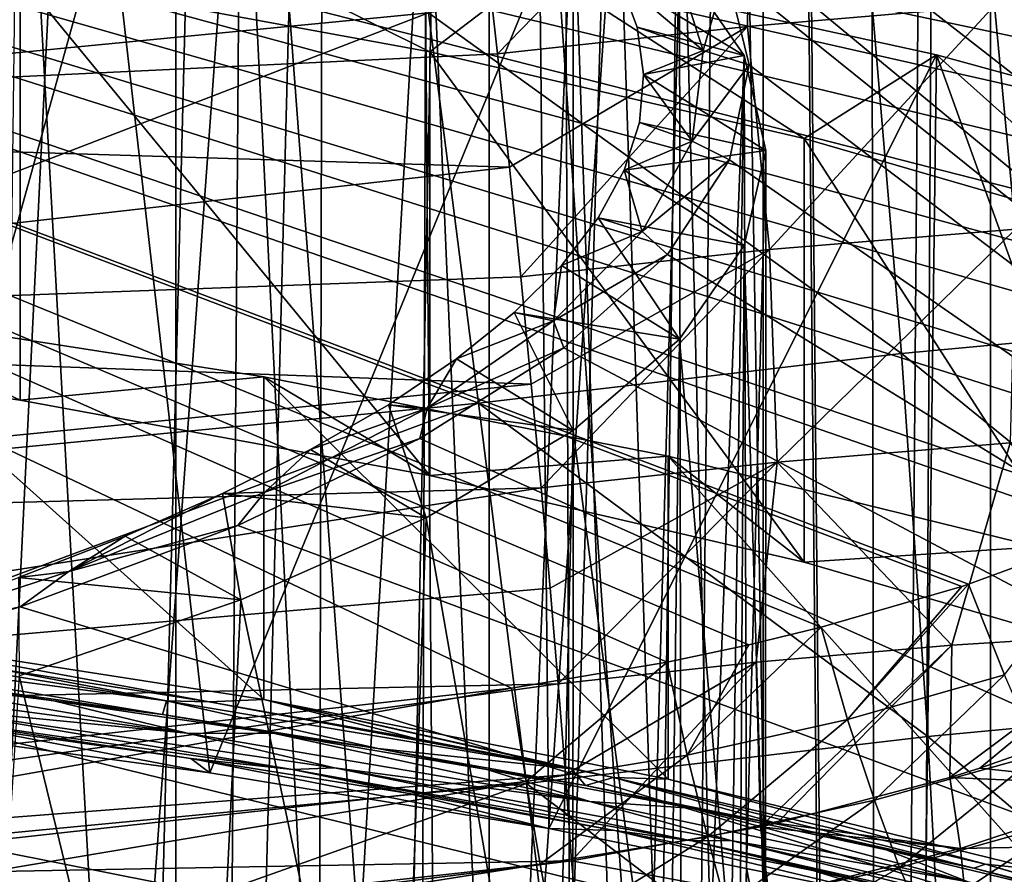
# Model space of a CAD drawing. Header units: metres. Extents: x -24 to 24, y -69 to 184.
# Tile 587 of 656: x 5.72 to 8.07, y 130.3 to 132.34. Entities that reach past the tile are written whole.
import ezdxf

# ---------------------------------------------------------------- set-up
doc = ezdxf.new("R2010")
doc.units = ezdxf.units.M
for name, color, linetype in [('1075', 7, 'CONTINUOUS'), ('1252', 7, 'CONTINUOUS'), ('1525', 7, 'CONTINUOUS'), ('1589', 7, 'CONTINUOUS'), ('1880', 7, 'CONTINUOUS'), ('1906', 7, 'CONTINUOUS'), ('2529', 7, 'CONTINUOUS'), ('2941', 7, 'CONTINUOUS'), ('367', 7, 'CONTINUOUS'), ('369', 7, 'CONTINUOUS'), ('373', 7, 'CONTINUOUS'), ('383', 7, 'CONTINUOUS'), ('384', 7, 'CONTINUOUS'), ('3966', 2, 'CONTINUOUS'), ('3968', 7, 'CONTINUOUS'), ('420', 2, 'CONTINUOUS'), ('424', 3, 'CONTINUOUS'), ('425', 3, 'CONTINUOUS'), ('426', 3, 'CONTINUOUS'), ('434', 7, 'CONTINUOUS'), ('465', 7, 'CONTINUOUS'), ('466', 7, 'CONTINUOUS'), ('469', 7, 'CONTINUOUS'), ('478', 7, 'CONTINUOUS'), ('479', 7, 'CONTINUOUS'), ('498', 7, 'CONTINUOUS'), ('554', 2, 'CONTINUOUS'), ('563', 2, 'CONTINUOUS')]:
    doc.layers.add(name, color=color, linetype=linetype)

msp = doc.modelspace()

# ---------------------------------------------------------------- linework, layer by layer
at = {"layer": '1075'}
for points in [[(4.664205, 131.583148, 230.823908), (5.257817, 131.650382, 231.074832), (5.71624, 131.432261, 230.260792)], [(5.257817, 131.650382, 231.074832), (6.299234, 131.48821, 230.469596), (5.71624, 131.432261, 230.260792)], [(5.71624, 131.432261, 230.260792), (6.299234, 131.48821, 230.469596), (6.696265, 131.25186, 229.587527)], [(6.299234, 131.48821, 230.469596), (7.266926, 131.297819, 229.759048), (6.696265, 131.25186, 229.587527)], [(6.696265, 131.25186, 229.587527), (7.266926, 131.297819, 229.759048), (7.592079, 131.0442, 228.81253)], [(7.266926, 131.297819, 229.759048), (8.149351, 131.081476, 228.951644), (7.592079, 131.0442, 228.81253)], [(7.592079, 131.0442, 228.81253), (8.149351, 131.081476, 228.951644), (8.392549, 130.811853, 227.945398)]]:
    msp.add_3dface(points, dxfattribs=at)
at = {"layer": '1252'}
for points in [[(6.170283, 130.54063, 231.151734), (5.592321, 130.649276, 231.355521), (5.374124, 130.648992, 231.601545)], [(6.124709, 130.574478, 231.045132), (5.592321, 130.649276, 231.355521), (6.170283, 130.54063, 231.151734)], [(6.981172, 130.406749, 230.601685), (6.124709, 130.574478, 231.045132), (6.170283, 130.54063, 231.151734)], [(6.642128, 130.491825, 230.704856), (6.124709, 130.574478, 231.045132), (6.981172, 130.406749, 230.601685)], [(7.139435, 130.402099, 230.337718), (6.642128, 130.491825, 230.704856), (6.981172, 130.406749, 230.601685)], [(7.882141, 130.22449, 229.858868), (7.139435, 130.402099, 230.337718), (6.981172, 130.406749, 230.601685)], [(7.612651, 130.306327, 229.947125), (7.139435, 130.402099, 230.337718), (7.882141, 130.22449, 229.858868)], [(8.061916, 130.204599, 229.533526), (7.612651, 130.306327, 229.947125), (7.882141, 130.22449, 229.858868)]]:
    msp.add_3dface(points, dxfattribs=at)
at = {"layer": '1525'}
for points in [[(5.249841, 130.783919, 231.434198), (5.796464, 130.712805, 231.137144), (5.521425, 130.754671, 231.290108)], [(5.521425, 130.754671, 231.290108), (5.796464, 130.712805, 231.137144), (6.05677, 130.680142, 230.980475)], [(5.796464, 130.712805, 231.137144), (6.32452, 130.634161, 230.81193), (6.05677, 130.680142, 230.980475)], [(6.05677, 130.680142, 230.980475), (6.32452, 130.634161, 230.81193), (6.57192, 130.598526, 230.644174)], [(6.32452, 130.634161, 230.81193), (6.832623, 130.548383, 230.459556), (6.57192, 130.598526, 230.644174)], [(6.57192, 130.598526, 230.644174), (6.832623, 130.548383, 230.459556), (7.068689, 130.509682, 230.280048)], [(6.832623, 130.548383, 230.459556), (7.321723, 130.455378, 230.079199), (7.068689, 130.509682, 230.280048)], [(7.068689, 130.509682, 230.280048), (7.321723, 130.455378, 230.079199), (7.545125, 130.413935, 229.889208)], [(7.321723, 130.455378, 230.079199), (7.788582, 130.355696, 229.673121), (7.545125, 130.413935, 229.889208)], [(7.545125, 130.413935, 229.889208), (7.788582, 130.355696, 229.673121), (7.99786, 130.31193, 229.474414)], [(7.788582, 130.355696, 229.673121), (8.230963, 130.249801, 229.243359), (7.99786, 130.31193, 229.474414)], [(7.99786, 130.31193, 229.474414), (8.230963, 130.249801, 229.243359), (8.426416, 130.203788, 229.036246)]]:
    msp.add_3dface(points, dxfattribs=at)
at = {"layer": '1589'}
for points in [[(6.168707, 130.709879, 230.908443), (5.25783, 130.87764, 231.281881), (5.657632, 130.790129, 231.213451)], [(6.299234, 130.715469, 230.67665), (5.25783, 130.87764, 231.281881), (6.168707, 130.709879, 230.908443)], [(6.661891, 130.622784, 230.578317), (6.299234, 130.715469, 230.67665), (6.168707, 130.709879, 230.908443)], [(7.035753, 130.549779, 230.302095), (6.299234, 130.715469, 230.67665), (6.661891, 130.622784, 230.578317)], [(7.136216, 130.529047, 230.223766), (6.299234, 130.715469, 230.67665), (7.035753, 130.549779, 230.302095)], [(7.26694, 130.525075, 229.96609), (6.299234, 130.715469, 230.67665), (7.136216, 130.529047, 230.223766)], [(8.025967, 130.321839, 229.444251), (7.26694, 130.525075, 229.96609), (7.136216, 130.529047, 230.223766)], [(8.149369, 130.30873, 229.158681), (7.26694, 130.525075, 229.96609), (8.025967, 130.321839, 229.444251)], [(8.830043, 130.089678, 228.57539), (8.149369, 130.30873, 229.158681), (8.025967, 130.321839, 229.444251)]]:
    msp.add_3dface(points, dxfattribs=at)
at = {"layer": '1880'}
for points in [[(6.066394, 130.712503, 230.970928), (5.130307, 130.863173, 231.492604), (5.040726, 130.847091, 231.532799)], [(5.657632, 130.790129, 231.213451), (5.130307, 130.863173, 231.492604), (6.066394, 130.712503, 230.970928)], [(6.05677, 130.680142, 230.980475), (6.066394, 130.712503, 230.970928), (5.040726, 130.847091, 231.532799)], [(5.521425, 130.754671, 231.290108), (6.05677, 130.680142, 230.980475), (5.040726, 130.847091, 231.532799)], [(6.168707, 130.709879, 230.908443), (5.657632, 130.790129, 231.213451), (6.066394, 130.712503, 230.970928)], [(6.05677, 130.680142, 230.980475), (6.57192, 130.598526, 230.644174), (6.066394, 130.712503, 230.970928)], [(7.035753, 130.549779, 230.302095), (6.168707, 130.709879, 230.908443), (6.066394, 130.712503, 230.970928)], [(6.57192, 130.598526, 230.644174), (7.035753, 130.549779, 230.302095), (6.066394, 130.712503, 230.970928)], [(7.035753, 130.549779, 230.302095), (6.661891, 130.622784, 230.578317), (6.168707, 130.709879, 230.908443)], [(6.57192, 130.598526, 230.644174), (7.068689, 130.509682, 230.280048), (7.035753, 130.549779, 230.302095)], [(7.068689, 130.509682, 230.280048), (7.136216, 130.529047, 230.223766), (7.035753, 130.549779, 230.302095)], [(7.068689, 130.509682, 230.280048), (7.545125, 130.413935, 229.889208), (7.136216, 130.529047, 230.223766)], [(7.99786, 130.31193, 229.474414), (8.025967, 130.321839, 229.444251), (7.136216, 130.529047, 230.223766)], [(7.545125, 130.413935, 229.889208), (7.99786, 130.31193, 229.474414), (7.136216, 130.529047, 230.223766)], [(7.99786, 130.31193, 229.474414), (8.426416, 130.203788, 229.036246), (8.025967, 130.321839, 229.444251)], [(8.426416, 130.203788, 229.036246), (8.830043, 130.089678, 228.57539), (8.025967, 130.321839, 229.444251)]]:
    msp.add_3dface(points, dxfattribs=at)
at = {"layer": '1906'}
for points in [[(5.257817, 131.650382, 231.074832), (5.25783, 130.87764, 231.281881), (6.299234, 130.715469, 230.67665)], [(6.299234, 131.48821, 230.469596), (5.257817, 131.650382, 231.074832), (6.299234, 130.715469, 230.67665)], [(6.299234, 131.48821, 230.469596), (6.299234, 130.715469, 230.67665), (7.26694, 130.525075, 229.96609)], [(7.266926, 131.297819, 229.759048), (6.299234, 131.48821, 230.469596), (7.26694, 130.525075, 229.96609)], [(7.266926, 131.297819, 229.759048), (7.26694, 130.525075, 229.96609), (8.149369, 130.30873, 229.158681)], [(8.149351, 131.081476, 228.951644), (7.266926, 131.297819, 229.759048), (8.149369, 130.30873, 229.158681)]]:
    msp.add_3dface(points, dxfattribs=at)
at = {"layer": '2529'}
for points in [[(5.249841, 130.783919, 231.434198), (5.096702, 130.770927, 231.524206), (6.115906, 130.63537, 230.958925)], [(5.796464, 130.712805, 231.137144), (5.249841, 130.783919, 231.434198), (6.115906, 130.63537, 230.958925)], [(5.096702, 130.770927, 231.524206), (5.466023, 130.698319, 231.357964), (6.115906, 130.63537, 230.958925)], [(6.32452, 130.634161, 230.81193), (5.796464, 130.712805, 231.137144), (6.115906, 130.63537, 230.958925)], [(5.357729, 130.691376, 231.445938), (6.367768, 130.548659, 230.853759), (5.466023, 130.698319, 231.357964)], [(5.357729, 130.691376, 231.445938), (6.124709, 130.574478, 231.045132), (6.367768, 130.548659, 230.853759)], [(5.592321, 130.649276, 231.355521), (6.124709, 130.574478, 231.045132), (5.357729, 130.691376, 231.445938)], [(5.466023, 130.698319, 231.357964), (6.468367, 130.552597, 230.754391), (6.115906, 130.63537, 230.958925)], [(5.466023, 130.698319, 231.357964), (6.367768, 130.548659, 230.853759), (6.468367, 130.552597, 230.754391)], [(6.115906, 130.63537, 230.958925), (6.468367, 130.552597, 230.754391), (7.079119, 130.471826, 230.287197)], [(6.32452, 130.634161, 230.81193), (6.115906, 130.63537, 230.958925), (7.079119, 130.471826, 230.287197)], [(6.832623, 130.548383, 230.459556), (6.32452, 130.634161, 230.81193), (7.079119, 130.471826, 230.287197)], [(6.124709, 130.574478, 231.045132), (6.642128, 130.491825, 230.704856), (6.367768, 130.548659, 230.853759)], [(6.367768, 130.548659, 230.853759), (7.323194, 130.377317, 230.151773), (6.468367, 130.552597, 230.754391)], [(6.367768, 130.548659, 230.853759), (7.139435, 130.402099, 230.337718), (7.323194, 130.377317, 230.151773)], [(6.642128, 130.491825, 230.704856), (7.139435, 130.402099, 230.337718), (6.367768, 130.548659, 230.853759)], [(6.468367, 130.552597, 230.754391), (7.416585, 130.378054, 230.039866), (7.079119, 130.471826, 230.287197)], [(6.468367, 130.552597, 230.754391), (7.323194, 130.377317, 230.151773), (7.416585, 130.378054, 230.039866)], [(7.321723, 130.455378, 230.079199), (6.832623, 130.548383, 230.459556), (7.079119, 130.471826, 230.287197)], [(7.079119, 130.471826, 230.287197), (7.416585, 130.378054, 230.039866), (7.984425, 130.279411, 229.503292)], [(7.321723, 130.455378, 230.079199), (7.079119, 130.471826, 230.287197), (7.984425, 130.279411, 229.503292)], [(7.788582, 130.355696, 229.673121), (7.321723, 130.455378, 230.079199), (7.984425, 130.279411, 229.503292)], [(7.139435, 130.402099, 230.337718), (7.612651, 130.306327, 229.947125), (7.323194, 130.377317, 230.151773)], [(7.323194, 130.377317, 230.151773), (8.215618, 130.17727, 229.338424), (7.416585, 130.378054, 230.039866)], [(7.416585, 130.378054, 230.039866), (8.299127, 130.175053, 229.215066), (7.984425, 130.279411, 229.503292)], [(7.416585, 130.378054, 230.039866), (8.215618, 130.17727, 229.338424), (8.299127, 130.175053, 229.215066)], [(7.323194, 130.377317, 230.151773), (8.061916, 130.204599, 229.533526), (8.215618, 130.17727, 229.338424)], [(7.612651, 130.306327, 229.947125), (8.061916, 130.204599, 229.533526), (7.323194, 130.377317, 230.151773)], [(8.230963, 130.249801, 229.243359), (7.788582, 130.355696, 229.673121), (7.984425, 130.279411, 229.503292)]]:
    msp.add_3dface(points, dxfattribs=at)
at = {"layer": '2941'}
for points in [[(5.716141, 132.446499, 229.989092), (4.664138, 132.597378, 230.552178), (4.664205, 131.583148, 230.823908)], [(5.716141, 132.446499, 229.989092), (4.664205, 131.583148, 230.823908), (5.71624, 131.432261, 230.260792)], [(5.716141, 132.446499, 229.989092), (5.71624, 131.432261, 230.260792), (6.696265, 131.25186, 229.587527)], [(6.696259, 132.266084, 229.315772), (5.716141, 132.446499, 229.989092), (6.696265, 131.25186, 229.587527)], [(6.696259, 132.266084, 229.315772), (6.696265, 131.25186, 229.587527), (7.592079, 131.0442, 228.81253)], [(7.59215, 132.058404, 228.540701), (6.696259, 132.266084, 229.315772), (7.592079, 131.0442, 228.81253)], [(7.59215, 132.058404, 228.540701), (7.592079, 131.0442, 228.81253), (8.392549, 130.811853, 227.945398)], [(8.392568, 131.826069, 227.673615), (7.59215, 132.058404, 228.540701), (8.392549, 130.811853, 227.945398)]]:
    msp.add_3dface(points, dxfattribs=at)
at = {"layer": '367'}
for points in [[(7.493662, 145.2, -23.063121), (5.396133, -68.3, -23.642002), (5.396133, 145.2, -23.642002)], [(7.493662, -68.3, -23.063121), (5.396133, -68.3, -23.642002), (7.493662, 145.2, -23.063121)], [(9.530857, 145.2, -22.298548), (7.493662, -68.3, -23.063121), (7.493662, 145.2, -23.063121)], [(9.530857, -68.3, -22.298548), (7.493662, -68.3, -23.063121), (9.530857, 145.2, -22.298548)]]:
    msp.add_3dface(points, dxfattribs=at)
at = {"layer": '369'}
for points in [[(6.892024, 125.285104, 23.25), (5.396133, 145.2, 23.642002), (4.959008, 125.287839, 23.737539)], [(7.493662, 145.2, 23.063121), (5.396133, 145.2, 23.642002), (6.892024, 125.285104, 23.25)], [(8.498087, 125.279155, 22.712222), (7.493662, 145.2, 23.063121), (6.892024, 125.285104, 23.25)], [(9.530857, 145.2, 22.298548), (7.493662, 145.2, 23.063121), (8.498087, 125.279155, 22.712222)]]:
    msp.add_3dface(points, dxfattribs=at)
at = {"layer": '373'}
for points in [[(6.468189, 146.382367, 240.147825), (0.425551, 117.362268, 33.359767), (0, 146.423799, 240.142002)], [(0.998602, 117.359051, 33.34274), (0.425551, 117.362268, 33.359767), (6.468189, 146.382367, 240.147825)], [(1.280676, 117.356515, 33.329314), (0.998602, 117.359051, 33.34274), (6.468189, 146.382367, 240.147825)], [(2.134459, 117.345, 33.268336), (1.280676, 117.356515, 33.329314), (6.468189, 146.382367, 240.147825)], [(2.982663, 117.327808, 33.17719), (2.134459, 117.345, 33.268336), (6.468189, 146.382367, 240.147825)], [(3.670868, 117.309653, 33.080915), (2.982663, 117.327808, 33.17719), (6.468189, 146.382367, 240.147825)], [(4.3582, 117.287684, 32.964252), (3.670868, 117.309653, 33.080915), (6.468189, 146.382367, 240.147825)], [(5.043633, 117.261925, 32.827272), (4.3582, 117.287684, 32.964252), (6.468189, 146.382367, 240.147825)], [(5.726058, 117.232416, 32.670117), (5.043633, 117.261925, 32.827272), (6.468189, 146.382367, 240.147825)], [(6.404384, 117.199211, 32.492982), (5.726058, 117.232416, 32.670117), (6.468189, 146.382367, 240.147825)], [(6.971481, 146.373703, 240.134782), (6.404384, 117.199211, 32.492982), (6.468189, 146.382367, 240.147825)], [(7.077552, 117.162377, 32.296107), (6.404384, 117.199211, 32.492982), (6.971481, 146.373703, 240.134782)], [(7.474088, 146.360636, 240.093983), (7.077552, 117.162377, 32.296107), (6.971481, 146.373703, 240.134782)], [(7.744492, 117.121991, 32.079788), (7.077552, 117.162377, 32.296107), (7.474088, 146.360636, 240.093983)], [(7.973852, 146.34323, 240.025613), (7.744492, 117.121991, 32.079788), (7.474088, 146.360636, 240.093983)], [(8.404031, 117.078155, 31.844411), (7.744492, 117.121991, 32.079788), (7.973852, 146.34323, 240.025613)], [(8.468643, 146.321564, 239.929914), (8.404031, 117.078155, 31.844411), (7.973852, 146.34323, 240.025613)]]:
    msp.add_3dface(points, dxfattribs=at)
at = {"layer": '383'}
for points in [[(3.298707, 132.984852, 242.983402), (3.360517, 132.036022, 242.946112), (6.569457, 133.304808, 242.93822)], [(6.569457, 133.304808, 242.93822), (3.360517, 132.036022, 242.946112), (6.693075, 132.359328, 242.899594)], [(3.360517, 132.036022, 242.946112), (3.420566, 131.098255, 242.796191), (6.693075, 132.359328, 242.899594)], [(6.693075, 132.359328, 242.899594), (3.420566, 131.098255, 242.796191), (6.813152, 131.424866, 242.74772)], [(3.420566, 131.098255, 242.796191), (3.478004, 130.184818, 242.535762), (6.813152, 131.424866, 242.74772)], [(6.813152, 131.424866, 242.74772), (3.478004, 130.184818, 242.535762), (6.927979, 130.514717, 242.484759)], [(3.478004, 130.184818, 242.535762), (3.532018, 129.308635, 242.168507), (6.927979, 130.514717, 242.484759)], [(6.927979, 130.514717, 242.484759), (3.532018, 129.308635, 242.168507), (7.035921, 129.641833, 242.114452)]]:
    msp.add_3dface(points, dxfattribs=at)
at = {"layer": '384'}
for points in [[(8.790195, 132.580509, 242.631546), (7.745778, 132.483094, 242.822621), (8.82939, 131.637544, 242.49018)], [(7.745778, 132.483094, 242.822621), (6.693075, 132.359328, 242.899594), (7.825269, 131.543847, 242.673635)], [(8.82939, 131.637544, 242.49018), (7.745778, 132.483094, 242.822621), (7.825269, 131.543847, 242.673635)], [(6.693075, 132.359328, 242.899594), (6.813152, 131.424866, 242.74772), (7.825269, 131.543847, 242.673635)], [(8.82939, 131.637544, 242.49018), (7.825269, 131.543847, 242.673635), (8.840935, 130.716526, 242.240588)], [(7.825269, 131.543847, 242.673635), (6.813152, 131.424866, 242.74772), (7.88827, 130.627595, 242.414385)], [(8.840935, 130.716526, 242.240588), (7.825269, 131.543847, 242.673635), (7.88827, 130.627595, 242.414385)], [(6.813152, 131.424866, 242.74772), (6.927979, 130.514717, 242.484759), (7.88827, 130.627595, 242.414385)], [(8.840935, 130.716526, 242.240588), (7.88827, 130.627595, 242.414385), (8.824667, 129.83056, 241.886321)], [(7.88827, 130.627595, 242.414385), (6.927979, 130.514717, 242.484759), (7.933886, 129.747375, 242.04856)], [(8.824667, 129.83056, 241.886321), (7.88827, 130.627595, 242.414385), (7.933886, 129.747375, 242.04856)], [(6.927979, 130.514717, 242.484759), (7.035921, 129.641833, 242.114452), (7.933886, 129.747375, 242.04856)]]:
    msp.add_3dface(points, dxfattribs=at)
at = {"layer": '3966'}
for points in [[(4.828665, 132.799109, 231.30505), (5.928802, 132.648154, 230.741677), (5.374124, 130.648992, 231.601545)], [(5.928802, 132.648154, 230.741677), (6.170283, 130.54063, 231.151734), (5.374124, 130.648992, 231.601545)], [(5.928802, 132.648154, 230.741677), (6.959525, 132.46728, 230.066646), (6.170283, 130.54063, 231.151734)], [(6.959525, 132.46728, 230.066646), (6.981172, 130.406749, 230.601685), (6.170283, 130.54063, 231.151734)], [(6.959525, 132.46728, 230.066646), (7.908606, 132.258629, 229.287949), (6.981172, 130.406749, 230.601685)], [(7.908606, 132.258629, 229.287949), (7.882141, 130.22449, 229.858868), (6.981172, 130.406749, 230.601685)], [(7.908606, 132.258629, 229.287949), (8.716774, 130.015126, 229.011493), (7.882141, 130.22449, 229.858868)], [(7.908606, 132.258629, 229.287949), (8.764888, 132.024663, 228.414776), (8.716774, 130.015126, 229.011493)]]:
    msp.add_3dface(points, dxfattribs=at)
at = {"layer": '3968'}
for points in [[(11.355526, 132.970811, 223.038043), (11.453786, 129.202222, 208.963535), (7.249161, 132.678671, 222.363223)], [(11.453786, 129.202222, 208.963535), (7.405601, 132.459743, 221.530342), (7.249161, 132.678671, 222.363223)], [(11.453786, 129.202222, 208.963535), (7.460642, 132.234956, 220.685858), (7.405601, 132.459743, 221.530342)], [(11.453786, 129.202222, 208.963535), (7.41356, 132.007662, 219.84235), (7.460642, 132.234956, 220.685858)], [(11.453786, 129.202222, 208.963535), (7.264957, 131.78064, 219.010125), (7.41356, 132.007662, 219.84235)], [(11.453786, 129.202222, 208.963535), (7.016877, 131.557129, 218.201071), (7.264957, 131.78064, 219.010125)], [(11.453786, 129.202222, 208.963535), (6.672685, 131.340125, 217.426024), (7.016877, 131.557129, 218.201071)], [(11.453786, 129.202222, 208.963535), (6.237137, 131.132634, 216.695723), (6.672685, 131.340125, 217.426024)], [(11.453786, 129.202222, 208.963535), (5.715845, 130.937366, 216.019717), (6.237137, 131.132634, 216.695723)], [(11.453786, 129.202222, 208.963535), (5.116116, 130.757077, 215.407545), (5.715845, 130.937366, 216.019717)], [(11.453786, 129.202222, 208.963535), (4.448521, 130.594744, 214.869256), (5.116116, 130.757077, 215.407545)], [(11.453786, 129.202222, 208.963535), (3.708261, 130.449854, 214.403414), (4.448521, 130.594744, 214.869256)], [(11.453786, 129.202222, 208.963535), (2.955178, 130.332545, 214.041803), (3.708261, 130.449854, 214.403414)], [(11.453786, 129.202222, 208.963535), (2.232799, 130.244057, 213.784648), (2.955178, 130.332545, 214.041803)]]:
    msp.add_3dface(points, dxfattribs=at)
at = {"layer": '420'}
for points in [[(6.696259, 132.266084, 229.315772), (5.928802, 132.648154, 230.741677), (5.716141, 132.446499, 229.989092)], [(6.959525, 132.46728, 230.066646), (5.928802, 132.648154, 230.741677), (6.696259, 132.266084, 229.315772)], [(7.59215, 132.058404, 228.540701), (6.959525, 132.46728, 230.066646), (6.696259, 132.266084, 229.315772)], [(7.908606, 132.258629, 229.287949), (6.959525, 132.46728, 230.066646), (7.59215, 132.058404, 228.540701)], [(8.392568, 131.826069, 227.673615), (7.908606, 132.258629, 229.287949), (7.59215, 132.058404, 228.540701)], [(8.764888, 132.024663, 228.414776), (7.908606, 132.258629, 229.287949), (8.392568, 131.826069, 227.673615)]]:
    msp.add_3dface(points, dxfattribs=at)
at = {"layer": '424'}
msp.add_3dface([(7.453771, 130.312971, 222.026655), (7.499693, 130.080215, 221.157999), (7.453771, 128.091341, 222.621939)], dxfattribs=at)
at = {"layer": '425'}
for points in [[(7.44835, 132.25705, 221.55465), (7.294106, 132.481342, 222.39172), (7.150223, 132.437991, 221.557092)], [(7.192113, 132.325205, 221.13275), (7.44835, 132.25705, 221.55465), (7.150223, 132.437991, 221.557092)], [(7.207991, 132.211405, 220.706759), (7.44835, 132.25705, 221.55465), (7.192113, 132.325205, 221.13275)], [(7.5, 132.02961, 220.705834), (7.44835, 132.25705, 221.55465), (7.207991, 132.211405, 220.706759)], [(7.197784, 132.097095, 220.28097), (7.5, 132.02961, 220.705834), (7.207991, 132.211405, 220.706759)], [(7.161552, 131.9826, 219.856627), (7.5, 132.02961, 220.705834), (7.197784, 132.097095, 220.28097)], [(7.448332, 131.802171, 219.857018), (7.5, 132.02961, 220.705834), (7.161552, 131.9826, 219.856627)], [(7.099424, 131.868333, 219.435253), (7.448332, 131.802171, 219.857018), (7.161552, 131.9826, 219.856627)], [(7.011619, 131.754696, 219.018324), (7.294072, 131.577879, 219.019951), (7.099424, 131.868333, 219.435253)], [(7.294072, 131.577879, 219.019951), (7.448332, 131.802171, 219.857018), (7.099424, 131.868333, 219.435253)], [(6.898391, 131.642007, 218.60705), (7.294072, 131.577879, 219.019951), (7.011619, 131.754696, 219.018324)], [(6.760199, 131.53074, 218.203157), (7.03937, 131.359829, 218.206177), (6.898391, 131.642007, 218.60705)], [(7.03937, 131.359829, 218.206177), (7.294072, 131.577879, 219.019951), (6.898391, 131.642007, 218.60705)], [(6.597368, 131.421169, 217.807653), (7.03937, 131.359829, 218.206177), (6.760199, 131.53074, 218.203157)], [(6.41059, 131.313753, 217.422251), (6.687701, 131.150991, 217.426781), (6.597368, 131.421169, 217.807653)], [(6.687701, 131.150991, 217.426781), (7.03937, 131.359829, 218.206177), (6.597368, 131.421169, 217.807653)], [(6.200322, 131.208778, 217.047975), (6.687701, 131.150991, 217.426781), (6.41059, 131.313753, 217.422251)], [(5.967369, 131.106654, 216.686328), (6.243944, 130.954263, 216.692584), (6.200322, 131.208778, 217.047975)], [(6.243944, 130.954263, 216.692584), (6.687701, 131.150991, 217.426781), (6.200322, 131.208778, 217.047975)], [(5.712483, 131.007707, 216.338511), (6.243944, 130.954263, 216.692584), (5.967369, 131.106654, 216.686328)], [(5.714098, 130.772315, 216.013544), (6.243944, 130.954263, 216.692584), (5.712483, 131.007707, 216.338511)]]:
    msp.add_3dface(points, dxfattribs=at)
at = {"layer": '426'}
for points in [[(5.66198, 129.149159, 226.569767), (5.714193, 133.286914, 225.398157), (5.948682, 129.058336, 226.230812)], [(5.714193, 133.286914, 225.398157), (6.244026, 133.104964, 224.719108), (5.948682, 129.058336, 226.230812)], [(5.948682, 129.058336, 226.230812), (6.244026, 133.104964, 224.719108), (6.213622, 128.963216, 225.87582)], [(6.213622, 128.963216, 225.87582), (6.244026, 133.104964, 224.719108), (6.455808, 128.864163, 225.50615)], [(6.244026, 133.104964, 224.719108), (6.687767, 132.908234, 223.984902), (6.455808, 128.864163, 225.50615)], [(6.455808, 128.864163, 225.50615), (6.687767, 132.908234, 223.984902), (6.674607, 128.761431, 225.122747)], [(6.674607, 128.761431, 225.122747), (6.687767, 132.908234, 223.984902), (6.868886, 128.65555, 224.727595)], [(6.687767, 132.908234, 223.984902), (7.03942, 132.699394, 223.2055), (6.868886, 128.65555, 224.727595)], [(6.868886, 128.65555, 224.727595), (7.03942, 132.699394, 223.2055), (7.03819, 128.546776, 224.321646)], [(7.03819, 128.546776, 224.321646), (7.03942, 132.699394, 223.2055), (7.181834, 128.435536, 223.90649)], [(7.03942, 132.699394, 223.2055), (7.294106, 132.481342, 222.39172), (7.181834, 128.435536, 223.90649)], [(7.181834, 128.435536, 223.90649), (7.294106, 132.481342, 222.39172), (7.299174, 128.322342, 223.484043)], [(7.294106, 132.481342, 222.39172), (7.44835, 132.25705, 221.55465), (7.299174, 128.322342, 223.484043)], [(7.299174, 128.322342, 223.484043), (7.44835, 132.25705, 221.55465), (7.389982, 128.20741, 223.055114)], [(7.44835, 132.25705, 221.55465), (7.453771, 130.312971, 222.026655), (7.389982, 128.20741, 223.055114)], [(7.453771, 130.312971, 222.026655), (7.44835, 132.25705, 221.55465), (7.5, 132.02961, 220.705834)], [(7.499693, 130.080215, 221.157999), (7.5, 132.02961, 220.705834), (7.448332, 131.802171, 219.857018)], [(7.499693, 130.080215, 221.157999), (7.453771, 130.312971, 222.026655), (7.5, 132.02961, 220.705834)], [(7.437506, 129.847712, 220.290288), (7.448332, 131.802171, 219.857018), (7.294072, 131.577879, 219.019951)], [(7.437506, 129.847712, 220.290288), (7.499693, 130.080215, 221.157999), (7.448332, 131.802171, 219.857018)], [(7.268108, 129.618815, 219.43603), (7.294072, 131.577879, 219.019951), (7.03937, 131.359829, 218.206177)], [(7.268108, 129.618815, 219.43603), (7.437506, 129.847712, 220.290288), (7.294072, 131.577879, 219.019951)], [(6.99394, 129.396822, 218.607541), (7.03937, 131.359829, 218.206177), (6.687701, 131.150991, 217.426781)], [(6.99394, 129.396822, 218.607541), (7.268108, 129.618815, 219.43603), (7.03937, 131.359829, 218.206177)], [(6.618954, 129.184933, 217.816761), (6.687701, 131.150991, 217.426781), (6.243944, 130.954263, 216.692584)], [(6.618954, 129.184933, 217.816761), (6.99394, 129.396822, 218.607541), (6.687701, 131.150991, 217.426781)], [(6.148557, 128.986203, 217.075091), (6.243944, 130.954263, 216.692584), (5.714098, 130.772315, 216.013544)], [(6.148557, 128.986203, 217.075091), (6.618954, 129.184933, 217.816761), (6.243944, 130.954263, 216.692584)], [(5.589529, 128.803497, 216.393221), (6.148557, 128.986203, 217.075091), (5.714098, 130.772315, 216.013544)], [(7.453771, 130.312971, 222.026655), (7.453771, 128.091341, 222.621939), (7.389982, 128.20741, 223.055114)]]:
    msp.add_3dface(points, dxfattribs=at)
at = {"layer": '434'}
for points in [[(3.305357, 142.081073, 235.75762), (5.87052, 113.573912, 33.132026), (6.610481, 142.024182, 235.649947)], [(4.892378, 113.61967, 33.362162), (5.87052, 113.573912, 33.132026), (3.305357, 142.081073, 235.75762)], [(5.87052, 113.573912, 33.132026), (6.835237, 113.520228, 32.861176), (6.610481, 142.024182, 235.649947)], [(6.610481, 142.024182, 235.649947), (6.835237, 113.520228, 32.861176), (6.840327, 142.018104, 235.634734)], [(6.835237, 113.520228, 32.861176), (7.787441, 113.458673, 32.549442), (6.840327, 142.018104, 235.634734)], [(6.840327, 142.018104, 235.634734), (7.787441, 113.458673, 32.549442), (7.069496, 142.009693, 235.603789)], [(7.069496, 142.009693, 235.603789), (7.787441, 113.458673, 32.549442), (7.296474, 141.99898, 235.557126)], [(7.296474, 141.99898, 235.557126), (7.787441, 113.458673, 32.549442), (7.519801, 141.986023, 235.494938)], [(7.519801, 141.986023, 235.494938), (7.787441, 113.458673, 32.549442), (7.738159, 141.970905, 235.417571)], [(7.738159, 141.970905, 235.417571), (7.787441, 113.458673, 32.549442), (7.950306, 141.953719, 235.325469)], [(7.787441, 113.458673, 32.549442), (8.725574, 113.389413, 32.197097), (7.950306, 141.953719, 235.325469)], [(7.950306, 141.953719, 235.325469), (8.725574, 113.389413, 32.197097), (8.155233, 141.934568, 235.219126)]]:
    msp.add_3dface(points, dxfattribs=at)
at = {"layer": '465'}
for points in [[(3.393808, 132.606299, 239.991201), (6.828225, 132.532985, 239.772927), (3.417781, 132.09639, 239.907044)], [(6.828225, 132.532985, 239.772927), (6.858181, 132.260784, 239.709679), (3.417781, 132.09639, 239.907044)], [(6.858181, 132.260784, 239.709679), (6.886983, 131.989961, 239.627618), (3.417781, 132.09639, 239.907044)], [(3.417781, 132.09639, 239.907044), (6.886983, 131.989961, 239.627618), (3.438417, 131.600132, 239.762247)], [(6.886983, 131.989961, 239.627618), (6.913871, 131.72761, 239.528836), (3.438417, 131.600132, 239.762247)], [(6.913871, 131.72761, 239.528836), (6.939221, 131.470118, 239.412032), (3.438417, 131.600132, 239.762247)], [(3.438417, 131.600132, 239.762247), (6.939221, 131.470118, 239.412032), (3.455416, 131.124708, 239.558906)], [(6.939221, 131.470118, 239.412032), (6.962564, 131.222205, 239.279286), (3.455416, 131.124708, 239.558906)], [(3.455416, 131.124708, 239.558906), (6.962564, 131.222205, 239.279286), (3.468533, 130.677002, 239.299964)], [(6.962564, 131.222205, 239.279286), (6.984038, 130.982439, 239.129893), (3.468533, 130.677002, 239.299964)], [(6.984038, 130.982439, 239.129893), (7.003415, 130.753319, 238.965347), (3.468533, 130.677002, 239.299964)], [(3.468533, 130.677002, 239.299964), (7.003415, 130.753319, 238.965347), (3.477577, 130.263493, 238.98917)], [(7.003415, 130.753319, 238.965347), (7.020658, 130.535348, 238.786075), (3.477577, 130.263493, 238.98917)], [(7.020658, 130.535348, 238.786075), (7.035691, 130.329468, 238.592854), (3.477577, 130.263493, 238.98917)], [(3.477577, 130.263493, 238.98917), (7.035691, 130.329468, 238.592854), (3.510893, 129.893556, 238.631787)]]:
    msp.add_3dface(points, dxfattribs=at)
at = {"layer": '466'}
for points in [[(6.858181, 132.260784, 239.709679), (6.828225, 132.532985, 239.772927), (7.464282, 132.885038, 239.746903)], [(6.858181, 132.260784, 239.709679), (7.464282, 132.885038, 239.746903), (7.45633, 132.326268, 239.647616)], [(7.45633, 132.326268, 239.647616), (7.464282, 132.885038, 239.746903), (8.047609, 132.37686, 239.524935)], [(8.047609, 132.37686, 239.524935), (8.625243, 132.411781, 239.342612), (8.097557, 131.841681, 239.338878)], [(7.45633, 132.326268, 239.647616), (8.047609, 132.37686, 239.524935), (7.509523, 131.79246, 239.465473)], [(7.509523, 131.79246, 239.465473), (8.047609, 132.37686, 239.524935), (8.097557, 131.841681, 239.338878)], [(6.886983, 131.989961, 239.627618), (6.858181, 132.260784, 239.709679), (7.45633, 132.326268, 239.647616)], [(6.913871, 131.72761, 239.528836), (6.886983, 131.989961, 239.627618), (7.45633, 132.326268, 239.647616)], [(6.913871, 131.72761, 239.528836), (7.45633, 132.326268, 239.647616), (7.509523, 131.79246, 239.465473)], [(7.509523, 131.79246, 239.465473), (8.097557, 131.841681, 239.338878), (7.527598, 131.283608, 239.218696)], [(7.527598, 131.283608, 239.218696), (8.097557, 131.841681, 239.338878), (8.085108, 131.329933, 239.097385)], [(6.939221, 131.470118, 239.412032), (6.913871, 131.72761, 239.528836), (7.509523, 131.79246, 239.465473)], [(6.962564, 131.222205, 239.279286), (6.939221, 131.470118, 239.412032), (7.509523, 131.79246, 239.465473)], [(6.962564, 131.222205, 239.279286), (7.509523, 131.79246, 239.465473), (7.527598, 131.283608, 239.218696)], [(7.527598, 131.283608, 239.218696), (8.085108, 131.329933, 239.097385), (7.94557, 130.845843, 238.821942)], [(7.94557, 130.845843, 238.821942), (8.085108, 131.329933, 239.097385), (8.40357, 130.874305, 238.681533)], [(6.984038, 130.982439, 239.129893), (6.962564, 131.222205, 239.279286), (7.527598, 131.283608, 239.218696)], [(7.003415, 130.753319, 238.965347), (6.984038, 130.982439, 239.129893), (7.527598, 131.283608, 239.218696)], [(7.003415, 130.753319, 238.965347), (7.527598, 131.283608, 239.218696), (7.477147, 130.805321, 238.916796)], [(7.477147, 130.805321, 238.916796), (7.527598, 131.283608, 239.218696), (7.94557, 130.845843, 238.821942)], [(7.940488, 130.529407, 238.557649), (8.40357, 130.874305, 238.681533), (8.012312, 130.551554, 238.553987)], [(7.94557, 130.845843, 238.821942), (8.40357, 130.874305, 238.681533), (7.940488, 130.529407, 238.557649)], [(8.012312, 130.551554, 238.553987), (8.40357, 130.874305, 238.681533), (8.386737, 130.68322, 238.531422)], [(7.477147, 130.805321, 238.916796), (7.94557, 130.845843, 238.821942), (7.487568, 130.411459, 238.577241)], [(7.487568, 130.411459, 238.577241), (7.94557, 130.845843, 238.821942), (7.526477, 130.420157, 238.575748)], [(7.526477, 130.420157, 238.575748), (7.94557, 130.845843, 238.821942), (7.940488, 130.529407, 238.557649)], [(7.020658, 130.535348, 238.786075), (7.003415, 130.753319, 238.965347), (7.477147, 130.805321, 238.916796)], [(7.035691, 130.329468, 238.592854), (7.020658, 130.535348, 238.786075), (7.477147, 130.805321, 238.916796)], [(7.035691, 130.329468, 238.592854), (7.477147, 130.805321, 238.916796), (7.487568, 130.411459, 238.577241)]]:
    msp.add_3dface(points, dxfattribs=at)
at = {"layer": '469'}
for points in [[(7.459693, 130.846724, 236.143902), (0, 134.01112, 234.452787), (7.264283, 130.80536, 236.157544)], [(7.63249, 130.888688, 236.129326), (0, 134.01112, 234.452787), (7.459693, 130.846724, 236.143902)], [(7.969317, 130.986368, 236.09351), (0, 134.01112, 234.452787), (7.63249, 130.888688, 236.129326)], [(7.985032, 130.991474, 236.091583), (0, 134.01112, 234.452787), (7.969317, 130.986368, 236.09351)], [(8.331806, 131.118734, 236.042259), (0, 134.01112, 234.452787), (7.985032, 130.991474, 236.091583)], [(8.410031, 131.151584, 236.029201), (0, 134.01112, 234.452787), (8.331806, 131.118734, 236.042259)], [(8.660595, 131.268786, 235.981789), (0, 134.01112, 234.452787), (8.410031, 131.151584, 236.029201)], [(8.788349, 131.33645, 235.953928), (0, 134.01112, 234.452787), (8.660595, 131.268786, 235.981789)], [(8.968685, 131.442522, 235.909676), (0, 134.01112, 234.452787), (8.788349, 131.33645, 235.953928)], [(9.112951, 131.537713, 235.869456), (0, 134.01112, 234.452787), (8.968685, 131.442522, 235.909676)], [(9.253479, 131.640845, 235.825425), (0, 134.01112, 234.452787), (9.112951, 131.537713, 235.869456)], [(9.3902, 131.752929, 235.777109), (0, 134.01112, 234.452787), (9.253479, 131.640845, 235.825425)], [(9.510827, 131.863505, 235.729032), (0, 134.01112, 234.452787), (9.3902, 131.752929, 235.777109)], [(9.624288, 131.979807, 235.678078), (0, 134.01112, 234.452787), (9.510827, 131.863505, 235.729032)], [(9.73624, 132.10933, 235.620915), (0, 134.01112, 234.452787), (9.624288, 131.979807, 235.678078)], [(9.818353, 132.216362, 235.573378), (0, 134.01112, 234.452787), (9.73624, 132.10933, 235.620915)], [(9.925189, 132.37632, 235.501875), (0, 134.01112, 234.452787), (9.818353, 132.216362, 235.573378)], [(0, 134.01112, 234.452787), (6.891445, 130.743073, 236.175817), (7.264283, 130.80536, 236.157544)], [(6.891445, 130.743073, 236.175817), (0, 134.01112, 234.452787), (3.447597, 130.357817, 236.255962)]]:
    msp.add_3dface(points, dxfattribs=at)
at = {"layer": '478'}
for points in [[(6.891445, 130.743073, 236.175817), (3.447597, 130.357817, 236.255962), (3.468475, 130.137055, 236.383592)], [(6.891445, 130.743073, 236.175817), (3.468475, 130.137055, 236.383592), (6.927195, 130.519483, 236.306232)], [(3.468475, 130.137055, 236.383592), (3.486792, 129.941086, 236.547053), (6.927195, 130.519483, 236.306232)], [(6.927195, 130.519483, 236.306232), (3.486792, 129.941086, 236.547053), (6.960668, 130.321909, 236.473931)], [(3.486792, 129.941086, 236.547053), (3.502851, 129.775679, 236.741583), (6.960668, 130.321909, 236.473931)], [(6.960668, 130.321909, 236.473931), (3.502851, 129.775679, 236.741583), (6.99085, 130.156346, 236.673823)], [(3.510893, 129.893556, 238.631787), (7.035691, 130.329468, 238.592854), (7.051702, 130.162477, 238.392513)]]:
    msp.add_3dface(points, dxfattribs=at)
at = {"layer": '479'}
for points in [[(8.331806, 131.118734, 236.042259), (7.985032, 130.991474, 236.091583), (8.071201, 130.774626, 236.221427)], [(8.071201, 130.774626, 236.221427), (7.985032, 130.991474, 236.091583), (7.695541, 130.667753, 236.259847)], [(7.985032, 130.991474, 236.091583), (7.969317, 130.986368, 236.09351), (7.695541, 130.667753, 236.259847)], [(7.969317, 130.986368, 236.09351), (7.63249, 130.888688, 236.129326), (7.695541, 130.667753, 236.259847)], [(7.695541, 130.667753, 236.259847), (7.63249, 130.888688, 236.129326), (7.311971, 130.582925, 236.287937)], [(7.63249, 130.888688, 236.129326), (7.459693, 130.846724, 236.143902), (7.311971, 130.582925, 236.287937)], [(7.459693, 130.846724, 236.143902), (7.264283, 130.80536, 236.157544), (7.311971, 130.582925, 236.287937)], [(7.264283, 130.80536, 236.157544), (6.891445, 130.743073, 236.175817), (6.927195, 130.519483, 236.306232)], [(7.264283, 130.80536, 236.157544), (6.927195, 130.519483, 236.306232), (7.311971, 130.582925, 236.287937)], [(7.760482, 130.474644, 236.427999), (8.071201, 130.774626, 236.221427), (7.695541, 130.667753, 236.259847)], [(8.154099, 130.584957, 236.390146), (8.071201, 130.774626, 236.221427), (7.760482, 130.474644, 236.427999)], [(7.360579, 130.38734, 236.455646), (7.695541, 130.667753, 236.259847), (7.311971, 130.582925, 236.287937)], [(7.760482, 130.474644, 236.427999), (7.695541, 130.667753, 236.259847), (7.360579, 130.38734, 236.455646)], [(8.012312, 130.551554, 238.553987), (8.386737, 130.68322, 238.531422), (8.419304, 130.508534, 238.333095)], [(6.927195, 130.519483, 236.306232), (6.960668, 130.321909, 236.473931), (7.311971, 130.582925, 236.287937)], [(6.960668, 130.321909, 236.473931), (7.360579, 130.38734, 236.455646), (7.311971, 130.582925, 236.287937)], [(7.820074, 130.313989, 236.629052), (8.154099, 130.584957, 236.390146), (7.760482, 130.474644, 236.427999)], [(8.23037, 130.42825, 236.592477), (8.154099, 130.584957, 236.390146), (7.820074, 130.313989, 236.629052)], [(7.940488, 130.529407, 238.557649), (8.012312, 130.551554, 238.553987), (8.419304, 130.508534, 238.333095)], [(7.526477, 130.420157, 238.575748), (7.940488, 130.529407, 238.557649), (7.9659, 130.358834, 238.358563)], [(7.940488, 130.529407, 238.557649), (8.419304, 130.508534, 238.333095), (7.9659, 130.358834, 238.358563)], [(8.419304, 130.508534, 238.333095), (8.436998, 130.368707, 238.106274), (7.9659, 130.358834, 238.358563)], [(7.404933, 130.223867, 236.655774), (7.760482, 130.474644, 236.427999), (7.360579, 130.38734, 236.455646)], [(7.820074, 130.313989, 236.629052), (7.760482, 130.474644, 236.427999), (7.404933, 130.223867, 236.655774)], [(7.872469, 130.190771, 236.85677), (8.23037, 130.42825, 236.592477), (7.820074, 130.313989, 236.629052)], [(8.297598, 130.309472, 236.822008), (8.23037, 130.42825, 236.592477), (7.872469, 130.190771, 236.85677)], [(7.035691, 130.329468, 238.592854), (7.487568, 130.411459, 238.577241), (7.508045, 130.243771, 238.377444)], [(7.487568, 130.411459, 238.577241), (7.526477, 130.420157, 238.575748), (7.9659, 130.358834, 238.358563)], [(7.487568, 130.411459, 238.577241), (7.9659, 130.358834, 238.358563), (7.508045, 130.243771, 238.377444)], [(6.960668, 130.321909, 236.473931), (6.99085, 130.156346, 236.673823), (7.360579, 130.38734, 236.455646)], [(6.99085, 130.156346, 236.673823), (7.404933, 130.223867, 236.655774), (7.360579, 130.38734, 236.455646)], [(7.9659, 130.358834, 238.358563), (7.979986, 130.223835, 238.131935), (7.508045, 130.243771, 238.377444)], [(7.9659, 130.358834, 238.358563), (8.436998, 130.368707, 238.106274), (7.979986, 130.223835, 238.131935)], [(8.436998, 130.368707, 238.106274), (8.439099, 130.268696, 237.858675), (7.979986, 130.223835, 238.131935)], [(7.051702, 130.162477, 238.392513), (7.035691, 130.329468, 238.592854), (7.508045, 130.243771, 238.377444)], [(7.443677, 130.097498, 236.882207), (7.820074, 130.313989, 236.629052), (7.404933, 130.223867, 236.655774)], [(7.872469, 130.190771, 236.85677), (7.820074, 130.313989, 236.629052), (7.443677, 130.097498, 236.882207)], [(7.91604, 130.10881, 237.10409), (8.297598, 130.309472, 236.822008), (7.872469, 130.190771, 236.85677)], [(8.353652, 130.232387, 237.071464), (8.297598, 130.309472, 236.822008), (7.91604, 130.10881, 237.10409)]]:
    msp.add_3dface(points, dxfattribs=at)
at = {"layer": '498'}
for points in [[(7.350214, 132.268677, 220.838011), (7.150223, 132.437991, 221.557092), (7.281524, 132.481952, 221.641008)], [(7.350214, 132.268677, 220.838011), (7.281524, 132.481952, 221.641008), (7.405601, 132.459743, 221.530342)], [(7.460642, 132.234956, 220.685858), (7.350214, 132.268677, 220.838011), (7.405601, 132.459743, 221.530342)], [(7.192113, 132.325205, 221.13275), (7.150223, 132.437991, 221.557092), (7.350214, 132.268677, 220.838011)], [(7.207991, 132.211405, 220.706759), (7.192113, 132.325205, 221.13275), (7.350214, 132.268677, 220.838011)], [(7.324429, 132.05235, 220.033292), (7.207991, 132.211405, 220.706759), (7.350214, 132.268677, 220.838011)], [(7.324429, 132.05235, 220.033292), (7.350214, 132.268677, 220.838011), (7.460642, 132.234956, 220.685858)], [(7.41356, 132.007662, 219.84235), (7.324429, 132.05235, 220.033292), (7.460642, 132.234956, 220.685858)], [(7.197784, 132.097095, 220.28097), (7.207991, 132.211405, 220.706759), (7.324429, 132.05235, 220.033292)], [(7.161552, 131.9826, 219.856627), (7.197784, 132.097095, 220.28097), (7.324429, 132.05235, 220.033292)], [(7.204467, 131.835751, 219.237264), (7.161552, 131.9826, 219.856627), (7.324429, 132.05235, 220.033292)], [(7.204467, 131.835751, 219.237264), (7.324429, 132.05235, 220.033292), (7.41356, 132.007662, 219.84235)], [(7.264957, 131.78064, 219.010125), (7.204467, 131.835751, 219.237264), (7.41356, 132.007662, 219.84235)], [(7.099424, 131.868333, 219.435253), (7.161552, 131.9826, 219.856627), (7.204467, 131.835751, 219.237264)], [(7.011619, 131.754696, 219.018324), (7.099424, 131.868333, 219.435253), (7.204467, 131.835751, 219.237264)], [(6.991938, 131.621693, 218.460215), (7.204467, 131.835751, 219.237264), (7.264957, 131.78064, 219.010125)], [(6.991938, 131.621693, 218.460215), (7.011619, 131.754696, 219.018324), (7.204467, 131.835751, 219.237264)], [(7.016877, 131.557129, 218.201071), (6.991938, 131.621693, 218.460215), (7.264957, 131.78064, 219.010125)], [(6.898391, 131.642007, 218.60705), (7.011619, 131.754696, 219.018324), (6.991938, 131.621693, 218.460215)], [(6.760199, 131.53074, 218.203157), (6.898391, 131.642007, 218.60705), (6.991938, 131.621693, 218.460215)], [(6.689643, 131.412942, 217.712165), (6.991938, 131.621693, 218.460215), (7.016877, 131.557129, 218.201071)], [(6.689643, 131.412942, 217.712165), (6.760199, 131.53074, 218.203157), (6.991938, 131.621693, 218.460215)], [(6.672685, 131.340125, 217.426024), (6.689643, 131.412942, 217.712165), (7.016877, 131.557129, 218.201071)], [(6.597368, 131.421169, 217.807653), (6.760199, 131.53074, 218.203157), (6.689643, 131.412942, 217.712165)], [(6.41059, 131.313753, 217.422251), (6.597368, 131.421169, 217.807653), (6.689643, 131.412942, 217.712165)], [(6.301514, 131.212175, 217.002771), (6.689643, 131.412942, 217.712165), (6.672685, 131.340125, 217.426024)], [(6.301514, 131.212175, 217.002771), (6.41059, 131.313753, 217.422251), (6.689643, 131.412942, 217.712165)], [(6.237137, 131.132634, 216.695723), (6.301514, 131.212175, 217.002771), (6.672685, 131.340125, 217.426024)], [(6.200322, 131.208778, 217.047975), (6.41059, 131.313753, 217.422251), (6.301514, 131.212175, 217.002771)], [(5.832665, 131.021981, 216.341134), (6.301514, 131.212175, 217.002771), (6.237137, 131.132634, 216.695723)], [(5.832665, 131.021981, 216.341134), (6.200322, 131.208778, 217.047975), (6.301514, 131.212175, 217.002771)], [(5.967369, 131.106654, 216.686328), (6.200322, 131.208778, 217.047975), (5.832665, 131.021981, 216.341134)], [(5.715845, 130.937366, 216.019717), (5.832665, 131.021981, 216.341134), (6.237137, 131.132634, 216.695723)], [(5.712483, 131.007707, 216.338511), (5.967369, 131.106654, 216.686328), (5.832665, 131.021981, 216.341134)], [(5.289226, 130.844796, 215.735706), (5.832665, 131.021981, 216.341134), (5.715845, 130.937366, 216.019717)], [(5.289226, 130.844796, 215.735706), (5.712483, 131.007707, 216.338511), (5.832665, 131.021981, 216.341134)], [(5.116116, 130.757077, 215.407545), (5.289226, 130.844796, 215.735706), (5.715845, 130.937366, 216.019717)]]:
    msp.add_3dface(points, dxfattribs=at)
at = {"layer": '554'}
for points in [[(6.088987, 117.5, -21.400625), (4.088427, 145.7, -21.871151), (4.088499, 117.5, -21.871138)], [(6.089002, 145.7, -21.400621), (4.088427, 145.7, -21.871151), (6.088987, 117.5, -21.400625)], [(8.03754, 117.5, -20.747541), (6.089002, 145.7, -21.400621), (6.088987, 117.5, -21.400625)], [(8.037627, 145.7, -20.747507), (6.089002, 145.7, -21.400621), (8.03754, 117.5, -20.747541)], [(9.917613, 117.5, -19.917416), (8.037627, 145.7, -20.747507), (8.03754, 117.5, -20.747541)], [(9.917678, 145.7, -19.917383), (8.037627, 145.7, -20.747507), (9.917613, 117.5, -19.917416)]]:
    msp.add_3dface(points, dxfattribs=at)
at = {"layer": '563'}
for points in [[(4.088427, 145.7, 21.871151), (6.089002, 145.7, 21.400621), (4.088499, 117.5, 21.871138)], [(4.088499, 117.5, 21.871138), (6.089002, 145.7, 21.400621), (6.088987, 117.5, 21.400625)], [(6.088987, 117.5, 21.400625), (8.037627, 145.7, 20.747507), (8.03754, 117.5, 20.747541)], [(6.089002, 145.7, 21.400621), (8.037627, 145.7, 20.747507), (6.088987, 117.5, 21.400625)], [(8.03754, 117.5, 20.747541), (8.037627, 145.7, 20.747507), (9.917613, 117.5, 19.917416)], [(8.037627, 145.7, 20.747507), (9.917678, 145.7, 19.917383), (9.917613, 117.5, 19.917416)]]:
    msp.add_3dface(points, dxfattribs=at)

doc.saveas('drawing.dxf')
